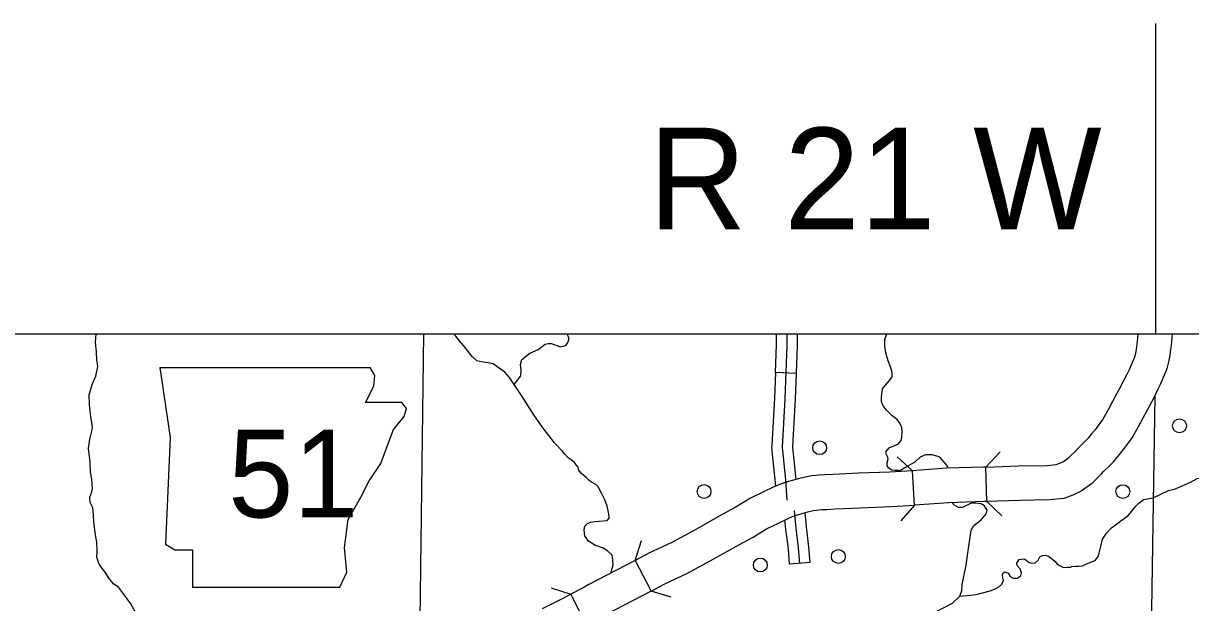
# Model space of a CAD drawing. Extents: x 1369979 to 1371646, y 379997 to 381064.
# Drawn here: x 1370824.5 to 1370923.4, y 380564.1 to 380613.2 of the extents above; entities that cross this region are included whole.
import ezdxf

# ---------------------------------------------------------------- set-up
doc = ezdxf.new("R2010")
doc.units = 0
for name, color, linetype in [('Default', 7, 'Continuous'), ('R_Border Notes', 7, 'Continuous'), ('R_No Plot', 7, 'Continuous')]:
    doc.layers.add(name, color=color, linetype=linetype)

msp = doc.modelspace()

# ---------------------------------------------------------------- linework, layer by layer
at = {"layer": 'R_Border Notes'}
for p, q in [((1370920.45, 380586.867), (1370920.45, 380613.186)), ((1370836.02, 380584.014), (1370836.912, 380578.066)), ((1370854.259, 380583.32), (1370853.848, 380584.005)), ((1370854.16, 380582.428), (1370854.259, 380583.32)), ((1370889.974, 380583.505), (1370888.217, 380583.575)), ((1370853.466, 380581.04), (1370854.16, 380582.428)), ((1370856.539, 380581.04), (1370853.466, 380581.04)), ((1370856.936, 380580.544), (1370856.539, 380581.04)), ((1370856.738, 380579.85), (1370856.936, 380580.544)), ((1370855.845, 380578.76), (1370856.738, 380579.85)), ((1370836.912, 380578.066), (1370836.515, 380569.045)), ((1370855.35, 380577.471), (1370855.845, 380578.76)), ((1370854.755, 380575.885), (1370855.35, 380577.471)), ((1370853.764, 380574.398), (1370854.755, 380575.885)), ((1370899.843, 380575.254), (1370899.843, 380575.254)), ((1370853.07, 380573.01), (1370853.764, 380574.398)), ((1370851.979, 380571.127), (1370853.07, 380573.01)), ((1370851.682, 380568.748), (1370851.979, 380571.127)), ((1370836.515, 380569.045), (1370837.308, 380568.55)), ((1370837.308, 380568.55), (1370838.795, 380568.55)), ((1370838.795, 380568.55), (1370838.795, 380565.378)), ((1370851.88, 380566.666), (1370851.682, 380568.748)), ((1370891.167, 380567.472), (1370889.414, 380567.331)), ((1370851.285, 380565.378), (1370851.88, 380566.666)), ((1370838.795, 380565.378), (1370851.285, 380565.378))]:
    msp.add_line(p, q, dxfattribs=at)
for points in [[(1370830.281, 380579.211), (1370830.18, 380579.821), (1370830.051, 380580.844), (1370830.022, 380581.694), (1370830.295, 380582.559), (1370830.612, 380583.279), (1370830.77, 380584.1), (1370830.698, 380584.662), (1370830.655, 380585.34), (1370830.569, 380586.132), (1370830.626, 380586.867)], [(1370858.368, 380586.867), (1370858.035, 380560.403)], [(1370861.757, 380585.881), (1370861.412, 380586.297), (1370861.131, 380586.674), (1370860.922, 380586.867)], [(1370866.066, 380582.568), (1370866.642, 380583.299), (1370866.657, 380583.772), (1370866.612, 380584.26), (1370866.716, 380584.674), (1370867.38, 380585.221), (1370868.104, 380585.546), (1370868.695, 380585.975), (1370868.961, 380586.048), (1370869.197, 380586.048), (1370869.995, 380585.768), (1370870.452, 380585.871), (1370870.615, 380586.122), (1370870.704, 380586.344), (1370870.689, 380586.522), (1370870.556, 380586.867)], [(1370888.217, 380583.575), (1370888.311, 380585.921), (1370888.295, 380586.867)], [(1370889.174, 380586.867), (1370889.19, 380585.911), (1370889.008, 380581.354), (1370888.774, 380577.24), (1370889.06, 380574.48), (1370889.186, 380572.766)], [(1370890.053, 380586.867), (1370890.069, 380585.901), (1370889.974, 380583.505)], [(1370897.294, 380582.193), (1370897.555, 380582.518), (1370897.888, 380582.897), (1370898.115, 380583.231), (1370898.115, 380583.58), (1370897.979, 380584.065), (1370897.767, 380584.566), (1370897.57, 380585.264), (1370897.494, 380585.81), (1370897.479, 380586.371), (1370897.652, 380586.867)], [(1370918.942, 380586.867), (1370918.938, 380586.773), (1370918.892, 380586.255), (1370918.841, 380585.966), (1370918.766, 380585.37), (1370918.705, 380585.092), (1370918.642, 380584.877), (1370918.497, 380584.499), (1370918.223, 380583.878), (1370918.001, 380583.42), (1370917.677, 380582.765), (1370917.358, 380582.171), (1370916.799, 380581.119), (1370916.424, 380580.415), (1370915.977, 380579.634), (1370915.747, 380579.313), (1370915.529, 380579.006), (1370915.321, 380578.73), (1370915.023, 380578.373), (1370914.729, 380578.023), (1370914.483, 380577.776), (1370913.942, 380577.233), (1370913.762, 380577.047)], [(1370915.865, 380575.008), (1370916.032, 380575.18), (1370916.557, 380575.708), (1370916.892, 380576.042), (1370917.269, 380576.493), (1370917.615, 380576.906), (1370917.893, 380577.274), (1370918.134, 380577.613), (1370918.446, 380578.05), (1370918.988, 380578.998), (1370919.386, 380579.743), (1370919.942, 380580.79), (1370920.282, 380581.422), (1370920.633, 380582.133), (1370920.882, 380582.649), (1370921.205, 380583.379), (1370921.42, 380583.936), (1370921.545, 380584.365), (1370921.657, 380584.872), (1370921.739, 380585.532), (1370921.799, 380585.872), (1370921.862, 380586.579), (1370921.874, 380586.867)], [(1370866.066, 380582.568), (1370865.678, 380583.168), (1370865.287, 380583.612), (1370864.607, 380584.085), (1370864.283, 380584.314), (1370863.862, 380584.396), (1370863.419, 380584.462), (1370862.894, 380584.58), (1370862.503, 380584.95), (1370862.274, 380585.216), (1370861.993, 380585.593), (1370861.757, 380585.881)], [(1370836.02, 380584.014), (1370853.848, 380584.005)], [(1370888.217, 380583.575), (1370888.13, 380581.397), (1370887.903, 380577.411)], [(1370889.974, 380583.505), (1370889.886, 380581.312), (1370889.658, 380577.311)], [(1370870.131, 380576.956), (1370869.492, 380577.616), (1370868.532, 380578.857), (1370867.779, 380579.907), (1370866.731, 380581.563), (1370866.066, 380582.568)], [(1370902.735, 380575.74), (1370902.144, 380576.413), (1370901.537, 380576.595), (1370900.931, 380576.611), (1370900.492, 380576.413), (1370900.022, 380575.989), (1370899.188, 380575.503), (1370898.825, 380575.291), (1370898.37, 380575.276), (1370898.082, 380575.306), (1370897.824, 380575.473), (1370897.688, 380575.67), (1370897.673, 380575.958), (1370897.779, 380576.262), (1370897.718, 380576.459), (1370897.597, 380576.686), (1370897.597, 380576.884), (1370897.87, 380577.187), (1370898.643, 380577.536), (1370898.87, 380577.824), (1370898.931, 380578.082), (1370898.961, 380578.552), (1370898.931, 380578.932), (1370898.749, 380579.281), (1370898.522, 380579.614), (1370898.082, 380579.948), (1370897.643, 380580.388), (1370897.355, 380580.767), (1370897.218, 380581.086), (1370897.203, 380581.495), (1370897.294, 380582.193)], [(1370920.37, 380581.601), (1370919.796, 380543.55), (1370919.771, 380541.901), (1370918.746, 380480.774), (1370918.743, 380479.316), (1370918.699, 380461.915)], [(1370830.108, 380575.983), (1370829.979, 380577.151), (1370830.094, 380577.929), (1370830.238, 380578.505), (1370830.324, 380578.894), (1370830.281, 380579.211)], [(1370872.986, 380574.08), (1370872.672, 380574.251), (1370872.413, 380574.436), (1370872.206, 380574.657), (1370871.778, 380575.034), (1370871.616, 380575.219), (1370871.527, 380575.352), (1370871.49, 380575.559), (1370871.364, 380575.729), (1370871.143, 380575.973), (1370870.884, 380576.187), (1370870.641, 380576.35), (1370870.331, 380576.69), (1370870.131, 380576.956)], [(1370887.903, 380577.411), (1370887.892, 380577.219), (1370888.232, 380573.944)], [(1370889.658, 380577.311), (1370889.655, 380577.26), (1370889.939, 380574.527)], [(1370906.053, 380575.572), (1370908.824, 380575.66), (1370911.26, 380575.706), (1370912.006, 380575.79), (1370912.329, 380575.901), (1370912.627, 380576.041), (1370913.093, 380576.386), (1370913.784, 380577.069)], [(1370830.396, 380571.508), (1370830.339, 380572.122), (1370830.123, 380572.554), (1370830.094, 380573.015), (1370830.267, 380573.462), (1370830.31, 380573.764), (1370830.252, 380574.543), (1370830.137, 380575.148), (1370830.108, 380575.983)], [(1370898.534, 380576.426), (1370899.844, 380575.253)], [(1370906.052, 380575.572), (1370907.259, 380576.849)], [(1370899.843, 380575.254), (1370897.903, 380575.14), (1370895.262, 380575.046), (1370893.12, 380574.951), (1370892.422, 380574.905), (1370891.933, 380574.888), (1370891.307, 380574.831), (1370890.872, 380574.752), (1370890.243, 380574.612), (1370889.319, 380574.354), (1370888.655, 380574.133), (1370888.026, 380573.853), (1370887.209, 380573.468), (1370886.113, 380572.945), (1370884.814, 380572.142), (1370883.694, 380571.543), (1370881.262, 380570.174), (1370879.423, 380569.177), (1370877.488, 380568.256), (1370876.337, 380567.658)], [(1370902.722, 380575.47), (1370900.509, 380575.296), (1370899.843, 380575.254)], [(1370900.008, 380572.331), (1370899.843, 380575.254)], [(1370906.053, 380575.572), (1370905.849, 380575.565), (1370902.722, 380575.47)], [(1370902.851, 380575.474), (1370902.735, 380575.74)], [(1370906.136, 380572.643), (1370906.053, 380575.572)], [(1370915.844, 380574.986), (1370915.004, 380574.156), (1370914.136, 380573.513), (1370913.43, 380573.181), (1370912.654, 380572.915), (1370911.453, 380572.779), (1370908.898, 380572.731), (1370906.136, 380572.643)], [(1370874.267, 380566.583), (1370874.463, 380567.279), (1370874.433, 380567.693), (1370874.374, 380568.107), (1370873.99, 380568.462), (1370873.547, 380568.728), (1370872.897, 380568.935), (1370872.365, 380569.29), (1370872.07, 380569.733), (1370872.011, 380570.236), (1370872.07, 380570.561), (1370872.277, 380570.798), (1370872.543, 380570.886), (1370872.897, 380570.946), (1370873.96, 380571.034), (1370874.108, 380571.241), (1370874.079, 380571.596), (1370873.96, 380572.247), (1370873.754, 380572.779), (1370873.458, 380573.37), (1370873.192, 380573.902), (1370872.986, 380574.08)], [(1370914.861, 380567.472), (1370915.316, 380567.656), (1370915.582, 380567.981), (1370915.656, 380568.276), (1370915.803, 380568.823), (1370915.951, 380569.459), (1370916.276, 380569.962), (1370916.719, 380570.42), (1370917.384, 380570.938), (1370918.107, 380571.455), (1370918.418, 380571.825), (1370918.772, 380572.268), (1370919.008, 380572.519), (1370919.407, 380572.815), (1370920.234, 380572.963), (1370920.884, 380573.259), (1370921.549, 380573.569), (1370922.036, 380573.702), (1370922.627, 380573.953), (1370923.41, 380574.293), (1370923.971, 380574.604), (1370924.163, 380574.634), (1370924.621, 380574.604)], [(1370877.69, 380565.059), (1370878.794, 380565.633), (1370880.752, 380566.565), (1370882.679, 380567.61), (1370885.103, 380568.975), (1370886.276, 380569.601), (1370887.518, 380570.369), (1370888.464, 380570.82), (1370889.247, 380571.189), (1370889.717, 380571.399), (1370890.175, 380571.551), (1370890.955, 380571.769), (1370891.455, 380571.88), (1370891.705, 380571.926), (1370892.115, 380571.963), (1370892.568, 380571.978), (1370893.282, 380572.026), (1370895.379, 380572.119), (1370898.042, 380572.214), (1370900.008, 380572.331)], [(1370900.005, 380572.328), (1370898.832, 380571.018)], [(1370902.917, 380572.547), (1370900.008, 380572.331)], [(1370900.466, 380562.394), (1370902.022, 380563.417), (1370903.22, 380564.039), (1370903.841, 380564.615), (1370904.008, 380565.116), (1370904.038, 380565.617), (1370904.387, 380567.255), (1370904.553, 380568.484), (1370904.72, 380569.626), (1370904.796, 380570.233), (1370905.038, 380570.612), (1370905.645, 380571.098), (1370906.084, 380571.613), (1370906.16, 380571.902), (1370905.933, 380572.281), (1370905.645, 380572.463), (1370905.16, 380572.508), (1370904.796, 380572.508), (1370904.084, 380572.144), (1370903.735, 380572.129), (1370903.326, 380572.372), (1370903.212, 380572.554)], [(1370906.136, 380572.643), (1370905.94, 380572.637), (1370902.847, 380572.543)], [(1370907.414, 380571.436), (1370906.136, 380572.643)], [(1370831.79, 380566.044), (1370831.404, 380566.652), (1370831.174, 380566.94), (1370830.842, 380567.401), (1370830.698, 380567.92), (1370830.713, 380568.424), (1370830.684, 380569.202), (1370830.583, 380569.836), (1370830.439, 380570.903), (1370830.396, 380571.508)], [(1370889.414, 380567.331), (1370889.309, 380568.635), (1370889.096, 380570.303), (1370889.025, 380571.09)], [(1370890.29, 380567.401), (1370890.184, 380568.726), (1370889.97, 380570.398), (1370889.836, 380571.883)], [(1370891.167, 380567.472), (1370891.058, 380568.817), (1370890.844, 380570.493), (1370890.734, 380571.707)], [(1370876.337, 380567.658), (1370876.865, 380569.334)], [(1370903.841, 380564.615), (1370904.744, 380564.722), (1370905.246, 380564.767), (1370906.428, 380565.077), (1370906.782, 380565.21), (1370907.137, 380565.373), (1370907.417, 380565.639), (1370907.536, 380565.949), (1370907.491, 380566.201), (1370907.462, 380566.437), (1370907.521, 380566.615), (1370907.654, 380566.674), (1370907.949, 380566.57), (1370908.126, 380566.289), (1370908.363, 380566.156), (1370908.747, 380566.156), (1370909.012, 380566.378), (1370909.086, 380566.615), (1370908.968, 380566.955), (1370908.717, 380567.221), (1370908.673, 380567.428), (1370908.865, 380567.738), (1370909.175, 380567.783), (1370909.367, 380567.753), (1370909.721, 380567.487), (1370909.943, 380567.428), (1370910.238, 380567.443), (1370910.489, 380567.679), (1370910.622, 380567.945), (1370910.859, 380568.078), (1370911.095, 380568.093), (1370911.376, 380568.004), (1370911.715, 380567.768), (1370911.922, 380567.576), (1370912.129, 380567.295), (1370912.631, 380567.058), (1370912.941, 380567.073), (1370913.237, 380567.073), (1370913.34, 380567.147), (1370913.65, 380567.162), (1370913.945, 380567.177), (1370914.241, 380567.206), (1370914.521, 380567.324), (1370914.861, 380567.472)], [(1370876.337, 380567.658), (1370872.404, 380565.615), (1370871.905, 380565.332), (1370870.856, 380564.789)], [(1370876.337, 380567.658), (1370877.69, 380565.059)], [(1370833.808, 380559.251), (1370834.05, 380560.294), (1370834.093, 380560.784), (1370834.151, 380561.188), (1370834.165, 380561.721), (1370834.165, 380562.268), (1370834.122, 380563.018), (1370833.848, 380563.464), (1370833.56, 380563.983), (1370832.941, 380564.819), (1370832.524, 380565.395), (1370832.135, 380565.655), (1370831.79, 380566.044), (1370831.617, 380566.274)], [(1370869.192, 380565.33), (1370870.865, 380564.793)], [(1370877.69, 380565.059), (1370873.801, 380563.04), (1370873.301, 380562.756), (1370872.204, 380562.188)], [(1370879.366, 380564.531), (1370877.69, 380565.059)], [(1370870.856, 380564.789), (1370870.178, 380564.437), (1370868.43, 380563.555)], [(1370872.204, 380562.188), (1370870.856, 380564.789)]]:
    msp.add_lwpolyline(points, dxfattribs=at)
for centre in [(1370922.466, 380579.066), (1370891.965, 380577.209), (1370882.166, 380573.499), (1370917.669, 380573.487), (1370893.55, 380567.988), (1370886.935, 380567.264)]:
    msp.add_circle(centre, 0.586, dxfattribs=at)
at = {"layer": 'R_No Plot'}
msp.add_lwpolyline([(1370544.495, 380586.867), (1371140.383, 380586.867), (1371140.383, 380146.391), (1370544.495, 380146.391)], close=True, dxfattribs=at)

# ---------------------------------------------------------------- texts
at = {"layer": 'Default'}
msp.add_text('R 21 W', height=8.6181, dxfattribs=at).set_placement((1370877.442, 380595.718))
at = {"layer": 'R_Border Notes'}
msp.add_text('51', height=7.425, dxfattribs=at).set_placement((1370841.825, 380571.305))

doc.saveas('drawing.dxf')
